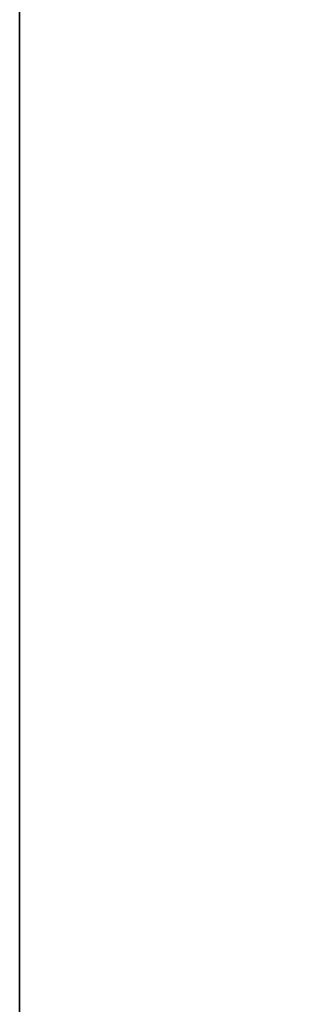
# Model space of a CAD drawing. Extents: x -1299 to -1246.9, y 2743.7 to 2747.9.
# Tile 443 of 1056: x -1285.0462 to -1285.019, y 2747.6902 to 2747.7805. Entities that reach past the tile are written whole.
import ezdxf

# ---------------------------------------------------------------- set-up
doc = ezdxf.new("R2010")
doc.units = 0
doc.header["$LTSCALE"] = 150
doc.header["$MEASUREMENT"] = 0
doc.layers.add('3DFACE_SHAPE', color=7, linetype='CONTINUOUS')

msp = doc.modelspace()

# ---------------------------------------------------------------- linework, layer by layer
at = {"layer": '3DFACE_SHAPE', "color": 13}
for points, invisible_edges in [([(-1285.046219, 2747.884449, 0.206), (-1285.046219, 2746.946449, 0.206), (-1284.944219, 2747.884449, 0.206)], 2), ([(-1285.046219, 2746.946449, 0.206), (-1284.944219, 2746.946449, 0.206), (-1284.944219, 2747.884449, 0.206)], 12), ([(-1285.046219, 2747.884449, 0.198), (-1285.046219, 2746.946449, 0.198), (-1285.046219, 2747.884449, 0.206)], 2), ([(-1285.046219, 2746.946449, 0.198), (-1285.046219, 2746.946449, 0.206), (-1285.046219, 2747.884449, 0.206)], 12), ([(-1284.998319, 2747.884449, 0.198), (-1284.998319, 2746.946449, 0.198), (-1285.046219, 2747.884449, 0.198)], 2), ([(-1284.998319, 2746.946449, 0.198), (-1285.046219, 2746.946449, 0.198), (-1285.046219, 2747.884449, 0.198)], 12), ([(-1285.046219, 2747.884449, 0.008), (-1285.046219, 2746.946449, 0.008), (-1284.998319, 2747.884449, 0.008)], 2), ([(-1285.046219, 2746.946449, 0.008), (-1284.998319, 2746.946449, 0.008), (-1284.998319, 2747.884449, 0.008)], 12), ([(-1285.046219, 2747.884449), (-1285.046219, 2746.946449), (-1285.046219, 2747.884449, 0.008)], 2), ([(-1285.046219, 2746.946449), (-1285.046219, 2746.946449, 0.008), (-1285.046219, 2747.884449, 0.008)], 12), ([(-1284.944219, 2747.884449), (-1284.944219, 2746.946449), (-1285.046219, 2747.884449)], 2), ([(-1284.944219, 2746.946449), (-1285.046219, 2746.946449), (-1285.046219, 2747.884449)], 12)]:
    msp.add_3dface(points, dxfattribs=dict(at, invisible_edges=invisible_edges))

doc.saveas('drawing.dxf')
